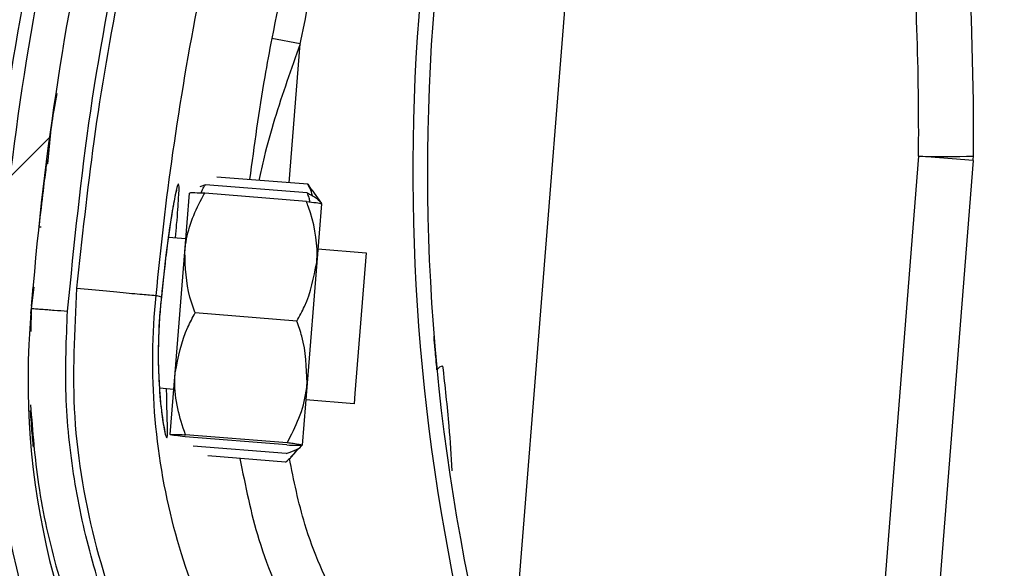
# Model space of a CAD drawing. Header units: inches. Extents: x 170 to 284, y 215 to 248.
# Tile 837 of 1056: x 235.4719 to 235.5414, y 224.4677 to 224.5065. Entities that reach past the tile are written whole.
import ezdxf

# ---------------------------------------------------------------- set-up
doc = ezdxf.new("R2010")
doc.units = ezdxf.units.IN
doc.header["$LTSCALE"] = 0.25
doc.header["$MEASUREMENT"] = 0
doc.layers.add('RH TOP OF HOOD', color=7, linetype='Continuous')
pattern_1 = [(45, (225.4196035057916, 218.4993357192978), (-0.03026527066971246, 0.03026527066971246), [])]

msp = doc.modelspace()

# ---------------------------------------------------------------- hatches: boundary and pattern name
at = {"layer": 'RH TOP OF HOOD'}
h = msp.add_hatch(dxfattribs=at)
h.set_pattern_fill('ANSI31', color=256, scale=0.34241245, angle=2.8e-322, style=0)
h.set_pattern_definition([(45, (225.4529552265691, 218.4993357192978), (-0.03026527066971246, 0.03026527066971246), [])])
edge = h.paths.add_edge_path(flags=0)
edge.add_arc((235.7395956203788, 224.3915581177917), 0.021400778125, 89.9999999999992, 390.52248781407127, ccw=False)
edge.add_line((235.7395956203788, 224.4129588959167), (235.8123582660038, 224.4129588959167))
edge.add_arc((235.8123582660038, 224.8238538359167), 0.4108949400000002, 270, 450.0000000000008)
edge.add_line((235.8123582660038, 225.2347487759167), (235.3287006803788, 225.2347487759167))
edge.add_arc((235.3287006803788, 225.2390289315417), 0.004280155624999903, 180.0000000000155, 269.9999999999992, ccw=False)
edge.add_line((235.3244205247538, 225.2390289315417), (235.3244205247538, 225.2818304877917))
edge.add_arc((235.3287006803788, 225.2818304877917), 0.004280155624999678, 360, 540, ccw=False)
edge.add_line((235.3329808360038, 225.2818304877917), (235.3329808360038, 225.2390289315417))
edge.add_line((235.3329808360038, 225.2390289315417), (235.3297484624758, 225.2390289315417))
edge.add_line((235.3297484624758, 225.2390289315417), (235.3297484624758, 225.2818304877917))
edge.add_arc((235.3287006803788, 225.2818304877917), 0.001047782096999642, 360, 540.0000000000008)
edge.add_line((235.3276528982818, 225.2818304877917), (235.3276528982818, 225.2390289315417))
edge.add_arc((235.3287006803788, 225.2390289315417), 0.001047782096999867, 180, 270)
edge.add_line((235.3287006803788, 225.2379811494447), (235.8123582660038, 225.2379811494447))
edge.add_arc((235.8123582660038, 224.8238538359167), 0.4141273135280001, 269.9999999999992, 450, ccw=False)
edge.add_line((235.8123582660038, 224.4097265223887), (235.7395956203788, 224.4097265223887))
edge.add_arc((235.7395956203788, 224.3915581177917), 0.018168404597, 450.0000000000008, 750.5224878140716)
edge.add_arc((235.754343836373, 224.4002532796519), 0.001047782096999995, 390.5224878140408, 495.0000000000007)
edge.add_line((235.753602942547, 224.4009941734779), (235.7449077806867, 224.3922990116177))
edge.add_line((235.7449077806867, 224.3922990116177), (235.7426221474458, 224.3945846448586))
edge.add_line((235.7426221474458, 224.3945846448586), (235.751317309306, 224.4032798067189))
edge.add_arc((235.754343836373, 224.4002532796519), 0.004280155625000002, 390.522487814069, 495.0000000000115, ccw=False)
h = msp.add_hatch(dxfattribs=at)
h.set_pattern_fill('ANSI31', color=256, scale=0.34241245, style=0)
h.set_pattern_definition(pattern_1)
edge = h.paths.add_edge_path(flags=0)
edge.add_line((235.7790065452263, 225.2304686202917), (235.4365940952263, 225.2304686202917))
edge.add_line((235.4365940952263, 225.2304686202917), (235.4365940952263, 225.2347487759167))
edge.add_line((235.4365940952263, 225.2347487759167), (235.7790065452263, 225.2347487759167))
edge.add_arc((235.7790065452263, 224.8238538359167), 0.4108949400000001, 269.9999999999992, 450, ccw=False)
edge.add_line((235.7790065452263, 224.4129588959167), (235.7062438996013, 224.4129588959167))
edge.add_line((235.7062438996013, 224.4129588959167), (235.7062438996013, 224.4172390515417))
edge.add_line((235.7062438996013, 224.4172390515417), (235.7790065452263, 224.4172390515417))
edge.add_arc((235.7790065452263, 224.8238538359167), 0.406614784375, 270, 450.0000000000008)
h = msp.add_hatch(dxfattribs=at)
h.set_pattern_fill('ANSI31', color=256, scale=0.34241245, angle=2.8e-322, style=0)
h.set_pattern_definition(pattern_1)
edge = h.paths.add_edge_path(flags=0)
edge.add_arc((235.4935761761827, 224.3933484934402), 0.001712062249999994, 445.455402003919, 467.6658223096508)
edge.add_line((235.4930566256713, 224.3949798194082), (235.4923240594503, 224.3972799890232))
edge.add_arc((235.4935761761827, 224.3933484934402), 0.004126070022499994, 445.4554020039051, 467.6658223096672, ccw=False)
edge.add_arc((235.4928707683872, 224.3844737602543), 0.01302879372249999, 396.9315693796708, 445.45540200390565, ccw=False)
edge.add_arc((235.488388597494, 224.3816698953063), 0.01830194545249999, 355.45540200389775, 395.516775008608, ccw=False)
edge.add_arc((235.4949081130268, 224.3811516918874), 0.01176186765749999, 287.5962596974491, 355.45540200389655, ccw=False)
edge.add_arc((235.4928789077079, 224.3845761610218), 0.01566536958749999, 230.7124700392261, 290.88620181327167, ccw=False)
edge.add_arc((235.4987443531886, 224.3922507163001), 0.02532140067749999, 208.3096502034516, 231.4363353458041, ccw=False)
edge.add_arc((235.4901159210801, 224.3865475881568), 0.01504902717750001, 167.6111203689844, 204.77005164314, ccw=False)
edge.add_arc((235.5024006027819, 224.3842315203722), 0.02754708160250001, 448.763905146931, 528.3879757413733, ccw=False)
edge.add_arc((235.5020175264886, 224.4204660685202), 0.008748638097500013, 276.4140209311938, 423.3968342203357)
edge.add_arc((235.526755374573, 224.4810497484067), 0.05672062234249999, 175.0260377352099, 248.465301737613, ccw=False)
edge.add_arc((235.6846842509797, 224.4696990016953), 0.2150521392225, 518.8814295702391, 535.6614556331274, ccw=False)
edge.add_arc((235.5106048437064, 224.535849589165), 0.02884824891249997, 460.61424547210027, 516.869158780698, ccw=False)
edge.add_arc((235.4976552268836, 224.5915972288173), 0.0284373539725, 285.5759958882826, 339.1744695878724)
edge.add_arc((235.5101243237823, 224.5864155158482), 0.01494630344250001, 340.7468428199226, 396.0025941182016)
edge.add_arc((235.5065671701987, 224.5848777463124), 0.0187470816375, 393.4132765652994, 426.8950179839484)
edge.add_arc((235.5091684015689, 224.5895142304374), 0.0134739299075, 429.3329594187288, 467.7290477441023)
edge.add_arc((235.5071645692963, 224.5967150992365), 0.006011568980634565, 470.4379345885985, 491.1729756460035)
edge.add_arc((235.5163515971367, 224.5887028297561), 0.01816498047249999, 496.3546620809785, 535.455402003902)
edge.add_arc((235.5091494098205, 224.5892752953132), 0.01094007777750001, 535.4554020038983, 625.4554020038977)
edge.add_arc((235.5084304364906, 224.5802298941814), 0.001866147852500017, 265.4554020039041, 281.0976484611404)
edge.add_line((235.5087896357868, 224.57839864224), (235.5092542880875, 224.5760297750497))
edge.add_arc((235.5084304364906, 224.5802298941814), 0.004280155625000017, 265.4554020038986, 281.09764846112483, ccw=False)
edge.add_arc((235.5091494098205, 224.5892752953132), 0.01335408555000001, 175.4554020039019, 265.4554020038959, ccw=False)
edge.add_arc((235.5163515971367, 224.5887028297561), 0.020578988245, 496.06676031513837, 535.4554020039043, ccw=False)
edge.add_arc((235.5071645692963, 224.5967150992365), 0.008425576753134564, 470.0330691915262, 491.9551129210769, ccw=False)
edge.add_arc((235.5091684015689, 224.5895142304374), 0.01588793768, 429.1457042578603, 467.92598269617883, ccw=False)
edge.add_arc((235.5065671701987, 224.5848777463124), 0.02116108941, 393.5599327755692, 427.0325737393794, ccw=False)
edge.add_arc((235.5101243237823, 224.5864155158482), 0.01736031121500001, 340.63565013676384, 395.8212553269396, ccw=False)
edge.add_arc((235.4976552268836, 224.5915972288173), 0.030851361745, 285.3735592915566, 339.23493959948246, ccw=False)
edge.add_arc((235.5106048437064, 224.535849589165), 0.02643424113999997, 460.3971115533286, 516.7790151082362)
edge.add_arc((235.6846842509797, 224.4696990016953), 0.21263813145, 518.8930704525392, 535.6650915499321)
edge.add_arc((235.526755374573, 224.4810497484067), 0.05430661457, 535.0120286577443, 608.5699368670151)
edge.add_arc((235.5020175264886, 224.4204660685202), 0.01116264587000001, 275.516440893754, 423.9844891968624, ccw=False)
edge.add_arc((235.5024006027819, 224.3842315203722), 0.02513307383, 448.4268021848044, 528.4260597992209)
edge.add_arc((235.4901159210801, 224.3865475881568), 0.01263501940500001, 527.5384492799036, 564.4380987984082)
edge.add_arc((235.4987443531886, 224.3922507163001), 0.022907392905, 208.499708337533, 231.4751172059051)
edge.add_arc((235.4928789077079, 224.3845761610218), 0.01325136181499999, 230.6476424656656, 291.190651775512)
edge.add_arc((235.4949081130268, 224.3811516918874), 0.009347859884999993, 287.1779261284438, 355.4554020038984)
edge.add_arc((235.488388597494, 224.3816698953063), 0.01588793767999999, 355.4554020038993, 395.4075808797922)
edge.add_arc((235.4928707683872, 224.3844737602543), 0.01061478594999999, 397.0899033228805, 445.4554020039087)

# ---------------------------------------------------------------- linework, layer by layer
for p, q in [((235.5063828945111, 224.4570165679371), (235.5115665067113, 224.5222315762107)), ((235.4916820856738, 224.5047685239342), (235.4896645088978, 224.5051498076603)), ((235.4908987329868, 224.4949479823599), (235.4916820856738, 224.5047685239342)), ((235.4737884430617, 224.4965797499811), (235.4737887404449, 224.496581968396)), ((235.5353626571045, 224.4968193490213), (235.532948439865, 224.4664460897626)), ((235.5392208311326, 224.4965126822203), (235.5353626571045, 224.4968193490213)), ((235.5392208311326, 224.4965126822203), (235.536806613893, 224.4661394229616)), ((235.492209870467, 224.4948434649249), (235.4857951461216, 224.4953548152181)), ((235.4835244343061, 224.4900594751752), (235.4838556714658, 224.4942147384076)), ((235.4849766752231, 224.4948114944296), (235.4845762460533, 224.4946565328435)), ((235.492113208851, 224.4936308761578), (235.484928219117, 224.4942036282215)), ((235.4921616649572, 224.4942387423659), (235.4849766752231, 224.4948114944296)), ((235.492209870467, 224.4948434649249), (235.4924829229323, 224.4944314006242)), ((235.4925069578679, 224.4944478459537), (235.4931740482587, 224.4934728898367)), ((235.4931739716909, 224.4934719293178), (235.4928427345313, 224.4893166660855)), ((235.4732024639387, 224.4918446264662), (235.4733730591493, 224.4918310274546)), ((235.4823618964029, 224.4911144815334), (235.4836006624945, 224.4910157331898)), ((235.4828442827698, 224.4815271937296), (235.4835244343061, 224.4900594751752)), ((235.4929189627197, 224.4902729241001), (235.4963322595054, 224.4900008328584)), ((235.4963322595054, 224.4900008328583), (235.4955389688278, 224.4800492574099)), ((235.4928427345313, 224.4893166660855), (235.492162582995, 224.4807843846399)), ((235.4728595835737, 224.4875800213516), (235.4726773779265, 224.4860715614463)), ((235.4726969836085, 224.4862338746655), (235.4728085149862, 224.4875864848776)), ((235.4818644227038, 224.4868551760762), (235.4815036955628, 224.4869886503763)), ((235.4818644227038, 224.4868551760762), (235.4818644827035, 224.4868550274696)), ((235.4726773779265, 224.4860715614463), (235.4726482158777, 224.4844253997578)), ((235.4726541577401, 224.4857144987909), (235.4726767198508, 224.4859881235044)), ((235.4914389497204, 224.4851725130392), (235.4842539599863, 224.4857452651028)), ((235.4824953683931, 224.4771501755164), (235.4828442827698, 224.4815271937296)), ((235.4827503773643, 224.4803491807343), (235.4817327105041, 224.480430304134)), ((235.492162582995, 224.4807843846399), (235.4918136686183, 224.4764073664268)), ((235.4954819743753, 224.4793342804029), (235.4920686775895, 224.4796063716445)), ((235.4955389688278, 224.4800492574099), (235.4954819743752, 224.4793342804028)), ((235.490741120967, 224.4764184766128), (235.483556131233, 224.4769912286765)), ((235.4907529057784, 224.4765663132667), (235.4835679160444, 224.4771390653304)), ((235.4906926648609, 224.4758106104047), (235.4841054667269, 224.4763357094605)), ((235.4918135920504, 224.4764064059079), (235.4910004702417, 224.4755494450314)), ((235.490644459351, 224.4752058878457), (235.4851444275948, 224.4756443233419))]:
    msp.add_line(p, q, dxfattribs=at)
for centre, radius, start, end in [((235.684539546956, 224.4683226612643), 0.2160622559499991, 156.548380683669, 172.0151240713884), ((235.6846842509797, 224.4696990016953), 0.2150521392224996, 158.8814295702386, 175.6614556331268), ((235.6846842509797, 224.4696990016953), 0.2126381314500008, 158.8930704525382, 175.6650915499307), ((235.6461868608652, 224.495741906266), 0.1465525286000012, 160.796020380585, 197.4739770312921), ((235.6461868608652, 224.495741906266), 0.1455252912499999, 160.8098266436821, 199.3259522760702), ((235.684539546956, 224.4683226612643), 0.2180957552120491, 162.6346252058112, 172.7089753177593), ((235.3213618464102, 224.4985466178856), 0.2140077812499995, 359.5375575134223, 4.357045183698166), ((235.3207826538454, 224.4985926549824), 0.2184591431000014, 359.5375575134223, 3.604432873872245), ((235.5370421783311, 224.5950586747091), 0.09825368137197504, 269.020554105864, 271.2786452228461), ((235.5347834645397, 224.496865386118), 0.004451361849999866, 355.4554020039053, 359.5375575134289), ((235.526755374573, 224.4810497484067), 0.05672062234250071, 175.0260377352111, 248.4653017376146), ((235.526755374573, 224.4810497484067), 0.05430661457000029, 175.0120286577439, 248.5699368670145), ((235.5018004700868, 224.4814589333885), 0.0005320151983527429, 94.2779172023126, 150.2838179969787), ((235.5269495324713, 224.4822054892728), 0.05786770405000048, 186.3572933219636, 214.7667559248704)]:
    msp.add_arc(centre, radius, start, end, dxfattribs=at)
for points, knots in [([(235.4752378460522, 224.4858738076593), (235.4757131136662, 224.4906064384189), (235.4766661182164, 224.5000962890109), (235.479404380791, 224.5142326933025), (235.4829872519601, 224.5283026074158), (235.4862218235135, 224.5374790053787), (235.4878430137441, 224.5420782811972)], [0, 0, 0, 0, 0.246862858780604, 0.4950083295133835, 0.7468945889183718, 1, 1, 1, 1]), ([(235.4882158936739, 224.5415587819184), (235.486957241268, 224.5380172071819), (235.4844362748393, 224.5309237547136), (235.4813868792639, 224.520050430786), (235.4788947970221, 224.5090306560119), (235.4770181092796, 224.4981765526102), (235.4762497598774, 224.4909669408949), (235.4758808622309, 224.4875054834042)], [0, 0, 0, 0, 0.2027568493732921, 0.4061035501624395, 0.6088604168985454, 0.8122072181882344, 1, 1, 1, 1]), ([(235.5001567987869, 224.5413673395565), (235.4996168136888, 224.5399764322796), (235.4976176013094, 224.5348268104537), (235.4945928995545, 224.5257398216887), (235.4916683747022, 224.5150285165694), (235.4902641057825, 224.5081057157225), (235.4896645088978, 224.5051498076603)], [0, 0, 0, 0, 0.1185397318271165, 0.4388752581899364, 0.7604101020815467, 1, 1, 1, 1]), ([(235.4916820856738, 224.5047685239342), (235.4922754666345, 224.5076938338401), (235.4936622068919, 224.5145303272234), (235.4965551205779, 224.5251310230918), (235.4995474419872, 224.5341243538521), (235.5015313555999, 224.5392345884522), (235.5020657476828, 224.5406110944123)], [0, 0, 0, 0, 0.2395900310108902, 0.5599255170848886, 0.8814604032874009, 1, 1, 1, 1]), ([(235.48150369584, 224.4869886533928), (235.4815036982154, 224.4869886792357), (235.4818136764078, 224.4903610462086), (235.4826342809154, 224.4973647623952), (235.484428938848, 224.5079289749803), (235.4868603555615, 224.5186460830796), (235.489826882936, 224.5292316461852), (235.4922798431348, 224.5361340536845), (235.493506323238, 224.5395852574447)], [0, 0, 0, 0, 1.439079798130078e-06, 0.1877923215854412, 0.3908439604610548, 0.5938956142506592, 0.7969478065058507, 1, 1, 1, 1]), ([(235.4896645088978, 224.5051498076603), (235.489494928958, 224.5042426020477), (235.4888754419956, 224.5009285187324), (235.4884240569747, 224.497593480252), (235.4880962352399, 224.4951713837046)], [0, 0, 0, 0, 0.2737425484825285, 1, 1, 1, 1]), ([(235.4916820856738, 224.5047685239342), (235.4913637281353, 224.5038820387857), (235.4904133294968, 224.5012355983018), (235.4893964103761, 224.4980119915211), (235.4888693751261, 224.4956660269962), (235.4887466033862, 224.4951195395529)], [0, 0, 0, 0, 0.2786878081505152, 0.8319718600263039, 1, 1, 1, 1]), ([(235.4738540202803, 224.4962868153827), (235.4739637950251, 224.497599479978), (235.474103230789, 224.4992668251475), (235.4744394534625, 224.5009035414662), (235.4745109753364, 224.5012517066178)], [0, 0, 0, 0, 0.7872782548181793, 0.9999999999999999, 0.9999999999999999, 0.9999999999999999, 0.9999999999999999]), ([(235.4737884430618, 224.4965797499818), (235.4737754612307, 224.4964833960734), (235.4737623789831, 224.4963862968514), (235.4736650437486, 224.4956403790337), (235.4735214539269, 224.4945474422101), (235.4733169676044, 224.4927443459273), (235.4732148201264, 224.4918436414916)], [0, 0, 0, 0, 0.3307707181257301, 0.3333292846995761, 0.6669765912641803, 0.9999999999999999, 0.9999999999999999, 0.9999999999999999, 0.9999999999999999]), ([(235.4828656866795, 224.491074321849), (235.482893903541, 224.4913928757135), (235.4829998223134, 224.4925886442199), (235.4831051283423, 224.4939760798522), (235.4831267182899, 224.4948365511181), (235.4830453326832, 224.4949307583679), (235.4828676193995, 224.4942921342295), (235.4825632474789, 224.4925885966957), (235.4821982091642, 224.4900534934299), (235.4819783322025, 224.487946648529), (235.4818644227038, 224.4868551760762)], [0, 0, 0, 0, 0.05114929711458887, 0.1920011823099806, 0.3334894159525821, 0.422421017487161, 0.5646212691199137, 0.7065362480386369, 0.8479681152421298, 1, 1, 1, 1]), ([(235.4829294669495, 224.4944214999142), (235.4829296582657, 224.4944220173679), (235.482938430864, 224.4944457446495), (235.4828960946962, 224.4943117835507), (235.4828266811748, 224.4940011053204), (235.4827428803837, 224.4935432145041), (235.4826995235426, 224.4933063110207)], [0, 0, 0, 0, 0.005301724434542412, 0.2431048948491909, 0.6083977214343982, 1, 1, 1, 1]), ([(235.4835244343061, 224.4900594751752), (235.4835411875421, 224.4902265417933), (235.483672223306, 224.4915332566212), (235.4842165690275, 224.4929341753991), (235.4848588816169, 224.4940799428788), (235.484928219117, 224.4942036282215)], [0, 0, 0, 0, 0.1156468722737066, 0.9045342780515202, 1, 1, 1, 1]), ([(235.484928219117, 224.4942036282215), (235.4846761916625, 224.4942134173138), (235.4841662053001, 224.4942332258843), (235.4838805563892, 224.4942306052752), (235.4838602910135, 224.4942176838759), (235.4838556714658, 224.4942147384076)], [0, 0, 0, 0, 0.4299704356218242, 0.8700602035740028, 1, 1, 1, 1]), ([(235.4846732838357, 224.4942124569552), (235.4847031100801, 224.4943018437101), (235.4847730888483, 224.494511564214), (235.4849024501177, 224.4947021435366), (235.4849766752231, 224.4948114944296)], [0, 0, 0, 0, 0.4262184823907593, 0.9999999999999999, 0.9999999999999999, 0.9999999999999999, 0.9999999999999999]), ([(235.4923663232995, 224.4935992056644), (235.4923510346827, 224.4936921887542), (235.4923151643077, 224.4939103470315), (235.4922176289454, 224.4941190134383), (235.4921616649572, 224.4942387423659)], [0, 0, 0, 0, 0.4262184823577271, 1, 1, 1, 1]), ([(235.4921616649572, 224.4942387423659), (235.4924019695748, 224.4941092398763), (235.4928882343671, 224.4938471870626), (235.4931402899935, 224.493588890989), (235.493153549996, 224.4934659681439), (235.4931537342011, 224.4934642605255)], [0, 0, 0, 0, 0.4906882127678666, 0.9929247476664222, 1, 1, 1, 1]), ([(235.4925324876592, 224.4940223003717), (235.4924920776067, 224.4942072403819), (235.492431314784, 224.4944853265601), (235.4922654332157, 224.494753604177), (235.492209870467, 224.4948434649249)], [0, 0, 0, 0, 0.665045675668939, 1, 1, 1, 1]), ([(235.4928427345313, 224.4893166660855), (235.4928526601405, 224.4894842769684), (235.4929302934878, 224.4907952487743), (235.492614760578, 224.49226471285), (235.4921620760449, 224.493497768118), (235.492113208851, 224.4936308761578)], [0, 0, 0, 0, 0.1156468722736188, 0.9045342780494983, 1, 1, 1, 1]), ([(235.492113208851, 224.4936308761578), (235.4923636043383, 224.4936006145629), (235.4928702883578, 224.4935393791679), (235.4931519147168, 224.4934915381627), (235.4931698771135, 224.4934755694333), (235.4931739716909, 224.4934719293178)], [0, 0, 0, 0, 0.4299704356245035, 0.8700602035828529, 1, 1, 1, 1]), ([(235.4826995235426, 224.4933063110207), (235.48269137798, 224.4932632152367), (235.482630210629, 224.4929395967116), (235.4824834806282, 224.4920080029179), (235.48227334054, 224.4905248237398), (235.4820598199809, 224.4887598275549), (235.481924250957, 224.4874967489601), (235.4818648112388, 224.4868496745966), (235.4818646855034, 224.4868483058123)], [0, 0, 0, 0, 0.03583539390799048, 0.2690981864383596, 0.5116419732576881, 0.7561140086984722, 0.9994840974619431, 0.9999999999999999, 0.9999999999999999, 0.9999999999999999, 0.9999999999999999]), ([(235.4842539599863, 224.4857452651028), (235.4841200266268, 224.4861154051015), (235.4836132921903, 224.487515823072), (235.4835620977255, 224.4889813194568), (235.4835244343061, 224.4900594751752)], [0, 0, 0, 0, 0.2643068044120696, 1, 1, 1, 1]), ([(235.4914389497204, 224.4851725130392), (235.4916298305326, 224.4855167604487), (235.4923520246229, 224.4868192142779), (235.4926347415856, 224.488258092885), (235.4928427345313, 224.4893166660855)], [0, 0, 0, 0, 0.2643068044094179, 1, 1, 1, 1]), ([(235.4758804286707, 224.4875055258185), (235.4757222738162, 224.4844712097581), (235.4754007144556, 224.4783018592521), (235.4769867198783, 224.4693611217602), (235.4799425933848, 224.4609338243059), (235.4838221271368, 224.4540246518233), (235.4881893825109, 224.4482758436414), (235.4912789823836, 224.4453212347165), (235.4928358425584, 224.443832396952)], [0, 0, 0, 0, 0.1870908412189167, 0.3803918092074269, 0.5558755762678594, 0.7364481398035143, 0.8671952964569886, 1, 1, 1, 1]), ([(235.4758804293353, 224.4875055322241), (235.4766014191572, 224.4874368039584), (235.4780433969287, 224.4872993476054), (235.4798765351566, 224.4871255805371), (235.4811860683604, 224.4870054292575), (235.4813978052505, 224.4869942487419), (235.4815036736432, 224.4869886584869)], [0, 0, 0, 0, 0.2500007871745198, 0.5000009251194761, 0.7500005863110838, 0.9999999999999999, 0.9999999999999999, 0.9999999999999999, 0.9999999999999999]), ([(235.500951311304, 224.4446239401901), (235.5005317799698, 224.4449208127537), (235.4980173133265, 224.4467001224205), (235.4937783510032, 224.4504792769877), (235.4889077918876, 224.4564854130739), (235.4851433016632, 224.4632447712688), (235.4824767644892, 224.4707055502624), (235.4811472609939, 224.4787109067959), (235.4812156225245, 224.4842508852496), (235.4815036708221, 224.4869886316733), (235.4815036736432, 224.4869886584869)], [0, 0, 0, 0, 0.03155846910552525, 0.1891461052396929, 0.346733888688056, 0.5043277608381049, 0.6619226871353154, 0.8309600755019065, 0.9999983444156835, 1, 1, 1, 1]), ([(235.4818644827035, 224.4868550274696), (235.4818207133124, 224.4864020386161), (235.4816824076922, 224.4849706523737), (235.4816137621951, 224.4825582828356), (235.481727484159, 224.4799997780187), (235.4819566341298, 224.4780482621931), (235.482160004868, 224.4770450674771), (235.4822859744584, 224.4767984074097), (235.4823184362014, 224.4773556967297), (235.4822602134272, 224.4786158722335), (235.482243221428, 224.4799080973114), (235.4822368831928, 224.4803901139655)], [0, 0, 0, 0, 0.0579972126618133, 0.183263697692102, 0.3064129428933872, 0.4347166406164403, 0.5675677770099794, 0.660949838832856, 0.7922661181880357, 0.9225125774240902, 1, 1, 1, 1]), ([(235.4818651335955, 224.4868460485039), (235.481860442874, 224.4868038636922), (235.4817870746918, 224.486144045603), (235.4816868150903, 224.4848162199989), (235.4816359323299, 224.4829909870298), (235.4816514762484, 224.4816812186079), (235.4816915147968, 224.4810813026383), (235.4816991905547, 224.4809662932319)], [0, 0, 0, 0, 0.020969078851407, 0.3279800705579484, 0.6261032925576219, 0.9283205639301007, 1, 1, 1, 1]), ([(235.4726773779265, 224.4860715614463), (235.4727115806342, 224.4860689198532), (235.4727641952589, 224.4860648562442), (235.4730834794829, 224.486040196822), (235.4734139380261, 224.4860146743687), (235.4738241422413, 224.4859829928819), (235.4744202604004, 224.4859369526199), (235.4749157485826, 224.4858986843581), (235.4752378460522, 224.4858738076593)], [0, 0, 0, 0, 0.2394568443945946, 0.3683606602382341, 0.4999999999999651, 0.6316393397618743, 0.7605431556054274, 1, 1, 1, 1]), ([(235.4926121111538, 224.4433197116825), (235.4911707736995, 224.4446797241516), (235.4882857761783, 224.4474019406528), (235.4845871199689, 224.4520823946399), (235.481402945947, 224.4571265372), (235.4788339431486, 224.4625211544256), (235.4768846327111, 224.4681687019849), (235.4756201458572, 224.4740032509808), (235.4749828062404, 224.4799350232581), (235.4751530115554, 224.4838983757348), (235.4752378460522, 224.4858738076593)], [0, 0, 0, 0, 0.1247413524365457, 0.2496837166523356, 0.374688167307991, 0.4999855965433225, 0.6253465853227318, 0.7503062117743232, 0.8755465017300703, 1, 1, 1, 1]), ([(235.4828442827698, 224.4815271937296), (235.4830599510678, 224.4826246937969), (235.4833475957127, 224.4840884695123), (235.4840725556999, 224.4854136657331), (235.4842539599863, 224.4857452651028)], [0, 0, 0, 0, 0.7497733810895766, 1, 1, 1, 1]), ([(235.492162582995, 224.4807843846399), (235.4921235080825, 224.4819021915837), (235.4920713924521, 224.4833930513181), (235.4915655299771, 224.4848163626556), (235.4914389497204, 224.4851725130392)], [0, 0, 0, 0, 0.7497733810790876, 0.9999999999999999, 0.9999999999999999, 0.9999999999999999, 0.9999999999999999]), ([(235.5013384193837, 224.4817226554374), (235.5012918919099, 224.4822201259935), (235.5012041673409, 224.4831580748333), (235.5011343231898, 224.4840211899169), (235.5011299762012, 224.4840754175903), (235.5011283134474, 224.4840961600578)], [0, 0, 0, 0, 0.410859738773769, 0.7746496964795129, 1, 1, 1, 1]), ([(235.5024134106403, 224.4745989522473), (235.5023489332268, 224.4756466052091), (235.5021958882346, 224.478133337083), (235.5019202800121, 224.4805759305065), (235.5017607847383, 224.4819894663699)], [0, 0, 0, 0, 0.4212971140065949, 1, 1, 1, 1]), ([(235.4835679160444, 224.4771390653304), (235.4833642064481, 224.4777549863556), (235.4829519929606, 224.4790013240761), (235.4827854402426, 224.4804927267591), (235.4828333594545, 224.4813351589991), (235.4828442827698, 224.4815271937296)], [0, 0, 0, 0, 0.4299704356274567, 0.8700602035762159, 1, 1, 1, 1]), ([(235.4816991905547, 224.4809662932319), (235.4817208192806, 224.4805754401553), (235.4817714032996, 224.479661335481), (235.4819036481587, 224.4785452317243), (235.4820234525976, 224.4777610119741), (235.4821092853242, 224.4773837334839), (235.4821114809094, 224.4773764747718), (235.4821121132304, 224.4773743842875)], [0, 0, 0, 0, 0.198100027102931, 0.4633049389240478, 0.7305309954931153, 0.9223938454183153, 1, 1, 1, 1]), ([(235.4907529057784, 224.4765663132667), (235.4910516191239, 224.4771421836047), (235.4916560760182, 224.4783074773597), (235.4920567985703, 224.4797536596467), (235.4921429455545, 224.4805930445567), (235.492162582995, 224.4807843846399)], [0, 0, 0, 0, 0.4299704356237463, 0.8700602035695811, 1, 1, 1, 1]), ([(235.4726244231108, 224.4792635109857), (235.4727683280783, 224.4773764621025), (235.4730710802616, 224.4734064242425), (235.4744221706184, 224.4674707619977), (235.4764516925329, 224.4615357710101), (235.4791576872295, 224.4558725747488), (235.4824985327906, 224.4505767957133), (235.4863823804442, 224.4456720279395), (235.4894039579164, 224.4428189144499), (235.4909120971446, 224.4413948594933)], [0, 0, 0, 0, 0.1313887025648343, 0.276420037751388, 0.4215581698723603, 0.5666389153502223, 0.7114924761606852, 0.8559992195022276, 1, 1, 1, 1]), ([(235.4728324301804, 224.4762794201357), (235.4728337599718, 224.476268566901), (235.4728389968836, 224.4762258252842), (235.4727473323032, 224.4769763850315), (235.4726608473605, 224.4782789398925), (235.4726225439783, 224.4788558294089)], [0, 0, 0, 0, 0.1593901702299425, 0.6277016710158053, 1, 1, 1, 1]), ([(235.4728325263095, 224.4762794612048), (235.4728338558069, 224.4762686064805), (235.472839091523, 224.4762258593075), (235.472747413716, 224.4769767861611), (235.4726608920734, 224.4782799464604), (235.4726225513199, 224.4788574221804)], [0, 0, 0, 0, 0.1593327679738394, 0.6274710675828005, 1, 1, 1, 1]), ([(235.4728326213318, 224.4762795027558), (235.4728339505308, 224.4762686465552), (235.4728391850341, 224.4762258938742), (235.472747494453, 224.4769771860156), (235.4726609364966, 224.4782809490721), (235.4726225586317, 224.4788590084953)], [0, 0, 0, 0, 0.15927563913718, 0.627241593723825, 1, 1, 1, 1]), ([(235.4728327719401, 224.476279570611), (235.4728341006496, 224.4762687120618), (235.4728393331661, 224.4762259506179), (235.4727476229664, 224.476977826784), (235.4726610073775, 224.4782825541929), (235.4726225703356, 224.478861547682)], [0, 0, 0, 0, 0.1591842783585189, 0.6268746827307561, 1, 1, 1, 1]), ([(235.4824953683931, 224.4771501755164), (235.4826242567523, 224.477159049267), (235.4827961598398, 224.4771708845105), (235.4834134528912, 224.4771454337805), (235.4835679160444, 224.4771390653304)], [0, 0, 0, 0, 0.7497733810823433, 0.9999999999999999, 0.9999999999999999, 0.9999999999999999, 0.9999999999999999]), ([(235.483556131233, 224.4769912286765), (235.4833057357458, 224.4770214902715), (235.4827990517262, 224.4770827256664), (235.4825174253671, 224.4771305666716), (235.4824994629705, 224.4771465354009), (235.4824953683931, 224.4771501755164)], [0, 0, 0, 0, 0.4299704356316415, 0.8700602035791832, 0.9999999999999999, 0.9999999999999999, 0.9999999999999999, 0.9999999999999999]), ([(235.490644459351, 224.4752058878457), (235.4909490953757, 224.4754713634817), (235.4912840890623, 224.4757632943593), (235.4914328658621, 224.4760898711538), (235.4914463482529, 224.4761194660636)], [0, 0, 0, 0, 0.9093784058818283, 1, 1, 1, 1]), ([(235.4906926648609, 224.4758106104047), (235.4909504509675, 224.4759004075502), (235.4914720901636, 224.4760821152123), (235.4917618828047, 224.4762972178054), (235.4917944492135, 224.4764164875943), (235.4917949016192, 224.4764181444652)], [0, 0, 0, 0, 0.4906882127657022, 0.9929247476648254, 1, 1, 1, 1]), ([(235.490741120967, 224.4764184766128), (235.4909931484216, 224.4764086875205), (235.4915031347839, 224.4763888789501), (235.4917887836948, 224.4763914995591), (235.4918090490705, 224.4764044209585), (235.4918136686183, 224.4764073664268)], [0, 0, 0, 0, 0.42997043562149, 0.8700602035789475, 1, 1, 1, 1]), ([(235.4918136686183, 224.4764073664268), (235.491687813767, 224.4764365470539), (235.4915199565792, 224.4764754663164), (235.4909064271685, 224.476548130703), (235.4907529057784, 224.4765663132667)], [0, 0, 0, 0, 0.7497733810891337, 1, 1, 1, 1]), ([(235.4874152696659, 224.4754633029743), (235.4877989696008, 224.4735395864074), (235.4886250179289, 224.4693981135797), (235.4912440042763, 224.4634247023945), (235.494941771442, 224.4576044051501), (235.499395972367, 224.452662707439), (235.502892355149, 224.4500762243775), (235.5044833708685, 224.4488992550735)], [0, 0, 0, 0, 0.1810254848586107, 0.3897206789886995, 0.5984159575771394, 0.8172607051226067, 0.9999999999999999, 0.9999999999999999, 0.9999999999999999, 0.9999999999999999]), ([(235.5063972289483, 224.4517361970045), (235.5049417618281, 224.4528129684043), (235.5017433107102, 224.4551792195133), (235.4976673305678, 224.4596996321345), (235.4942889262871, 224.4650253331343), (235.4919534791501, 224.4703140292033), (235.4912277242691, 224.47391815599), (235.4909102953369, 224.4754945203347)], [0, 0, 0, 0, 0.1862448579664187, 0.4092810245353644, 0.6219695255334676, 0.8346579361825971, 1, 1, 1, 1])]:
    msp.add_open_spline(points, degree=3, knots=knots, dxfattribs=at)

doc.saveas('drawing.dxf')
